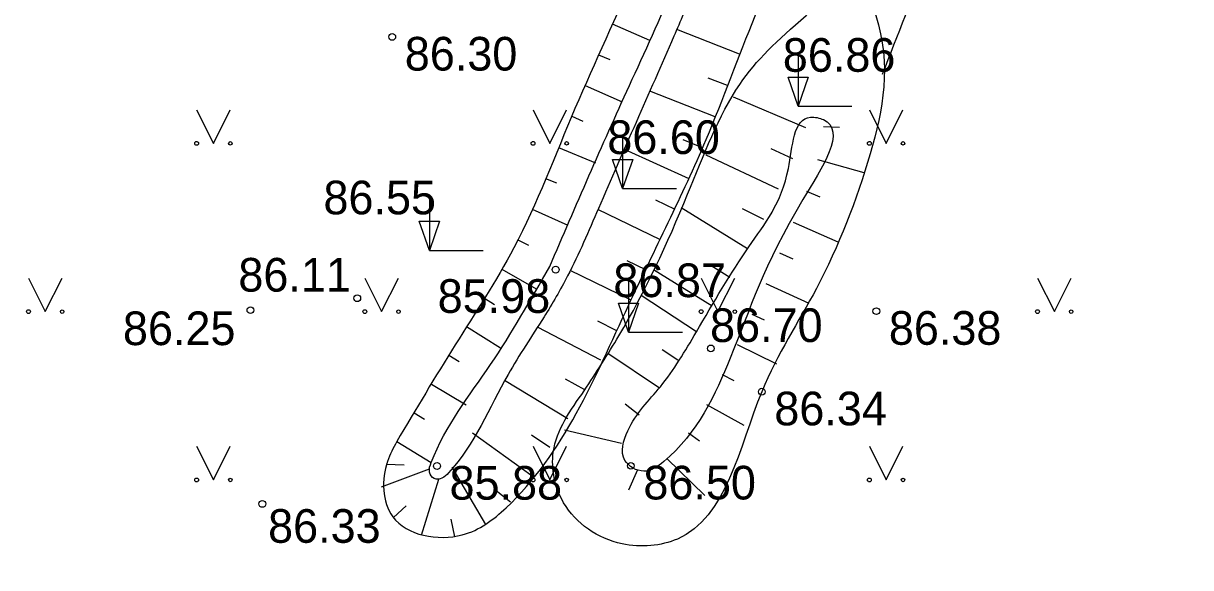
# Model space of a CAD drawing. Extents: x 576692 to 577659, y 273254 to 273799.
# Drawn here: x 577492.17 to 577509.53, y 273388.7 to 273396.78 of the extents above; entities that cross this region are included whole.
import ezdxf

# ---------------------------------------------------------------- set-up
doc = ezdxf.new("R2010")
doc.units = 0
for name, color, linetype in [('ELEK_VADP_VSPR_####_#', 7, 'Continuous'), ('GAZE_ELEM_####_####_#', 7, 'Continuous'), ('GEOD_SITP_####_TKST_#', 7, 'Continuous'), ('HIDT_REZV_####_TKST_#', 7, 'Continuous'), ('LKAN_ELEM_PAST_TKST_#', 7, 'Continuous'), ('RELJ_ELEM_####_####_#', 7, 'Continuous'), ('SAKT_ELEM_####_####_#', 7, 'Continuous')]:
    doc.layers.add(name, color=color, linetype=linetype)

msp = doc.modelspace()

# ---------------------------------------------------------------- linework, layer by layer
at = {"layer": 'ELEK_VADP_VSPR_####_#'}
for centre in [(577498.474, 273401.727), (577500.973, 273398.95)]:
    msp.add_circle(centre, 50, dxfattribs=at)
at = {"layer": 'GAZE_ELEM_####_####_#'}
for p, q in [((577500.927, 273396.776), (577501.483, 273396.532)), ((577502.82, 273396.328), (577501.889, 273396.694)), ((577500.726, 273396.318), (577500.892, 273396.245)), ((577502.64, 273395.862), (577502.354, 273395.971)), ((577500.525, 273395.86), (577501.077, 273395.618)), ((577502.46, 273395.395), (577501.489, 273395.777)), ((577503.806, 273395.233), (577502.732, 273395.687)), ((577500.325, 273395.402), (577500.491, 273395.332)), ((577504.066, 273395.252), (577504.305, 273395.243)), ((577502.271, 273394.932), (577501.98, 273395.055)), ((577500.131, 273394.941), (577500.677, 273394.711)), ((577502.071, 273394.474), (577501.109, 273394.911)), ((577503.614, 273394.771), (577503.288, 273394.917)), ((577503.4, 273394.32), (577502.325, 273394.826)), ((577503.981, 273394.761), (577504.666, 273394.566)), ((577499.936, 273394.48), (577500.098, 273394.412)), ((577503.816, 273394.289), (577504.012, 273394.207)), ((577499.74, 273394.021), (577500.268, 273393.783)), ((577501.645, 273393.569), (577500.715, 273394.019)), ((577501.861, 273394.02), (577501.577, 273394.155)), ((577502.94, 273393.432), (577501.953, 273394.042)), ((577503.183, 273393.869), (577502.865, 273394.028)), ((577503.616, 273393.831), (577504.282, 273393.539)), ((577499.526, 273393.569), (577499.685, 273393.488)), ((577503.415, 273393.373), (577503.614, 273393.285)), ((577501.426, 273393.12), (577501.152, 273393.253)), ((577502.677, 273393.007), (577502.398, 273393.179)), ((577499.289, 273393.129), (577499.796, 273392.837)), ((577501.207, 273392.67), (577500.303, 273393.111)), ((577502.415, 273392.581), (577501.541, 273393.121)), ((577503.211, 273392.917), (577503.849, 273392.626)), ((577499.029, 273392.702), (577499.178, 273392.608)), ((577502.178, 273392.198), (577501.359, 273392.738)), ((577503.002, 273392.463), (577503.185, 273392.377)), ((577498.762, 273392.279), (577499.267, 273391.961)), ((577500.987, 273392.222), (577500.712, 273392.358)), ((577500.759, 273391.777), (577499.819, 273392.269)), ((577501.903, 273391.781), (577501.668, 273391.935)), ((577502.785, 273392.012), (577503.371, 273391.723)), ((577498.5, 273391.853), (577498.654, 273391.76)), ((577501.628, 273391.363), (577500.861, 273391.877)), ((577498.241, 273391.425), (577498.755, 273391.114)), ((577500.268, 273390.906), (577499.324, 273391.478)), ((577500.52, 273391.337), (577500.235, 273391.498)), ((577502.561, 273391.565), (577502.733, 273391.479)), ((577501.33, 273390.962), (577501.119, 273391.125)), ((577502.33, 273391.122), (577502.886, 273390.814)), ((577497.983, 273390.997), (577498.137, 273390.904)), ((577501.067, 273390.541), (577500.218, 273390.741)), ((577497.724, 273390.569), (577498.237, 273390.259)), ((577499.717, 273390.071), (577498.852, 273390.694)), ((577500.001, 273390.483), (577499.726, 273390.664)), ((577502.062, 273390.7), (577502.226, 273390.581)), ((577497.568, 273390.233), (577497.837, 273390.224)), ((577501.739, 273390.319), (577502.303, 273389.769)), ((577497.498, 273389.898), (577498.209, 273390.164)), ((577499.051, 273389.336), (577498.547, 273390.189)), ((577501.301, 273390.149), (577501.17, 273389.846)), ((577498.093, 273389.179), (577498.351, 273390.009)), ((577499.417, 273389.671), (577499.176, 273389.859)), ((577497.675, 273389.443), (577497.863, 273389.614)), ((577498.587, 273389.156), (577498.533, 273389.418))]:
    msp.add_line(p, q, dxfattribs=at)
for points in [[(577497.724, 273390.569), (577498.594, 273392.008), (577499.464, 273393.447), (577500.374, 273395.517), (577501.283, 273397.587), (577501.658, 273398.879), (577501.692, 273399.815), (577502.947, 273403.253), (577503.764, 273406.442), (577504.191, 273407.311), (577504.576, 273407.525), (577505.039, 273407.496), (577505.417, 273407.304), (577505.709, 273406.798), (577505.604, 273405.97), (577505.46, 273404.147), (577505.295, 273403.179), (577504.798, 273401.381), (577504.091, 273399.236), (577503.787, 273398.544), (577503.055, 273396.896), (577502.324, 273395.058), (577501.17, 273392.594), (577499.35, 273389.586), (577498.698, 273389.184), (577497.665, 273389.454), (577497.586, 273390.275), (577497.724, 273390.569)], [(577502.178, 273392.198), (577501.643, 273391.385), (577501.158, 273390.731), (577501.117, 273390.291), (577501.396, 273390.13), (577501.695, 273390.274), (577502.682, 273391.807), (577503.762, 273394.164), (577504.067, 273395.353), (577503.875, 273395.389), (577503.546, 273394.625), (577502.96, 273393.464), (577502.178, 273392.198)]]:
    msp.add_spline(points, degree=3, dxfattribs=at)
at = {"layer": 'GEOD_SITP_####_TKST_#'}
msp.add_spline([(577505.523, 273404.862), (577505.783, 273404.991), (577506.333, 273404.991), (577506.878, 273404.787), (577507.176, 273404.143), (577507.278, 273403.362), (577507.118, 273401.644), (577506.444, 273399.592), (577505.638, 273397.76), (577504.942, 273396.022)], degree=3, dxfattribs=at)
at = {"layer": 'LKAN_ELEM_PAST_TKST_#'}
for p, q in [((577503.691, 273396.352), (577503.691, 273395.552)), ((577494.75, 273395.5), (577495, 273395)), ((577495, 273395), (577495.25, 273395.5)), ((577499.75, 273395.5), (577500, 273395)), ((577500, 273395), (577500.25, 273395.5)), ((577503.691, 273395.552), (577504.491, 273395.552)), ((577504.75, 273395.5), (577505, 273395)), ((577505, 273395), (577505.25, 273395.5)), ((577501.082, 273395.13), (577501.082, 273394.33)), ((577498.21, 273394.211), (577498.21, 273393.411)), ((577501.082, 273394.33), (577501.882, 273394.33)), ((577498.21, 273393.411), (577499.01, 273393.411)), ((577492.25, 273393), (577492.5, 273392.5)), ((577492.5, 273392.5), (577492.75, 273393)), ((577497.25, 273393), (577497.5, 273392.5)), ((577497.5, 273392.5), (577497.75, 273393)), ((577501.17, 273392.994), (577501.17, 273392.194)), ((577502.25, 273393), (577502.5, 273392.5)), ((577502.5, 273392.5), (577502.75, 273393)), ((577507.25, 273393), (577507.5, 273392.5)), ((577507.5, 273392.5), (577507.75, 273393)), ((577501.17, 273392.194), (577501.97, 273392.194)), ((577494.75, 273390.5), (577495, 273390)), ((577495, 273390), (577495.25, 273390.5)), ((577499.75, 273390.5), (577500, 273390)), ((577500, 273390), (577500.25, 273390.5)), ((577504.75, 273390.5), (577505, 273390)), ((577505, 273390), (577505.25, 273390.5))]:
    msp.add_line(p, q, dxfattribs=at)
for centre, radius in [((577494.75, 273395), 0.028), ((577495.25, 273395), 0.0263), ((577499.75, 273395), 0.028), ((577500.25, 273395), 0.0263), ((577504.75, 273395), 0.028), ((577505.25, 273395), 0.0263), ((577492.25, 273392.5), 0.028), ((577492.75, 273392.5), 0.0263), ((577497.25, 273392.5), 0.028), ((577497.75, 273392.5), 0.0263), ((577502.25, 273392.5), 0.028), ((577502.75, 273392.5), 0.0263), ((577507.25, 273392.5), 0.028), ((577507.75, 273392.5), 0.0263), ((577494.75, 273390), 0.028), ((577495.25, 273390), 0.0263), ((577499.75, 273390), 0.028), ((577500.25, 273390), 0.0263), ((577504.75, 273390), 0.028), ((577505.25, 273390), 0.0263)]:
    msp.add_circle(centre, radius, dxfattribs=at)
at = {"layer": 'RELJ_ELEM_####_####_#'}
for points in [[(577503.541, 273395.985), (577503.841, 273395.985), (577503.691, 273395.552)], [(577500.932, 273394.763), (577501.232, 273394.763), (577501.082, 273394.33)], [(577498.06, 273393.844), (577498.36, 273393.844), (577498.21, 273393.411)], [(577501.02, 273392.627), (577501.32, 273392.627), (577501.17, 273392.194)]]:
    msp.add_lwpolyline(points, close=True, dxfattribs=at)
for centre in [(577497.658, 273396.582), (577500.087, 273393.124), (577497.138, 273392.699), (577495.549, 273392.523), (577504.854, 273392.508), (577502.394, 273391.954), (577503.151, 273391.311), (577498.323, 273390.207), (577501.205, 273390.21), (577495.726, 273389.643)]:
    msp.add_circle(centre, 0.05, dxfattribs=at)
at = {"layer": 'SAKT_ELEM_####_####_#'}
for points in [[(577499.998, 273393.17), (577499.118, 273391.714), (577498.237, 273390.259), (577498.212, 273390.116), (577498.283, 273390.022), (577498.397, 273390.026), (577498.494, 273390.104), (577499.38, 273391.568), (577499.914, 273392.422), (577500.265, 273393.032), (577500.722, 273394.033), (577501.844, 273396.591), (577502.123, 273397.259), (577502.51, 273398.36), (577502.805, 273399.192), (577502.994, 273399.807), (577503.258, 273400.796), (577503.762, 273402.754), (577504.636, 273406.218), (577504.661, 273406.356), (577504.605, 273406.431), (577504.471, 273406.47), (577504.369, 273406.388), (577504.345, 273406.293), (577504.011, 273404.989), (577503.526, 273403.093), (577502.801, 273400.283), (577502.706, 273399.893), (577502.321, 273398.754), (577501.843, 273397.368), (577501.182, 273395.858), (577499.998, 273393.17)], [(577500.513, 273391.326), (577500.052, 273390.414), (577500.205, 273389.662), (577501.074, 273389.051), (577501.896, 273389.122), (577503.151, 273391.311), (577503.963, 273392.846), (577504.761, 273394.843), (577504.844, 273396.899), (577504.62, 273397.287), (577503.81, 273396.899), (577502.824, 273395.877), (577502.049, 273394.244), (577501.027, 273392.141), (577500.513, 273391.326)]]:
    msp.add_spline(points, degree=3, dxfattribs=at)

# ---------------------------------------------------------------- texts
at = {"layer": 'HIDT_REZV_####_TKST_#'}
for s, p in [(' 86.30', (577497.658, 273396.082)), (' 86.86', (577503.278, 273396.064)), (' 86.60', (577500.669, 273394.842)), (' 86.55', (577496.449, 273393.946)), (' 86.11', (577495.184, 273392.798)), (' 86.87', (577500.759, 273392.716)), (' 85.98', (577498.147, 273392.482)), (' 86.25', (577493.468, 273392.003)), (' 86.70', (577502.196, 273392.049)), (' 86.38', (577504.854, 273392.008)), (' 86.34', (577503.151, 273390.811)), (' 85.88', (577498.323, 273389.707)), (' 86.50', (577501.205, 273389.71)), (' 86.33', (577495.626, 273389.066))]:
    msp.add_text(s, height=0.5, dxfattribs=at).set_placement(p)

doc.saveas('drawing.dxf')
